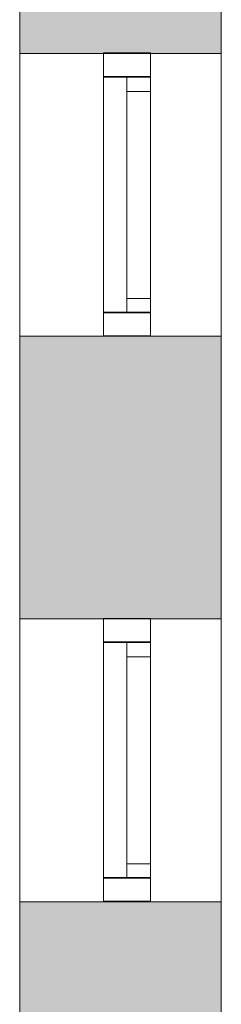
# Model space of a CAD drawing. Header units: inches. Extents: x 15 to 546804, y -66 to 267312.
# Tile 473 of 478: x 483998 to 484425, y 136788 to 138878. Entities that reach past the tile are written whole.
import ezdxf

# ---------------------------------------------------------------- set-up
doc = ezdxf.new("R2010")
doc.units = ezdxf.units.IN
doc.header["$MEASUREMENT"] = 0

msp = doc.modelspace()

# ---------------------------------------------------------------- hatches: boundary and pattern name
at = {"lineweight": 20}
h = msp.add_hatch(color=7, dxfattribs=at)
h.dxf.hatch_style = 1
h.paths.add_polyline_path([(484425.1, 139405.7), (483997.6, 139405.7), (483997.6, 138805.7), (484175.1, 138805.7), (484175.1, 138807.1), (484275.1, 138807.1), (484425.1, 138805.7)])
h = msp.add_hatch(color=7, dxfattribs=at)
h.dxf.hatch_style = 1
h.paths.add_polyline_path([(484425.1, 138205.7), (483997.6, 138205.7), (483997.6, 137605.7), (484175.1, 137605.7), (484175.1, 137607.1), (484275.1, 137607.1), (484425.1, 137605.7)])
h = msp.add_hatch(color=7, dxfattribs=at)
h.dxf.hatch_style = 1
h.paths.add_polyline_path([(484425.1, 137005.7), (483997.6, 137005.7), (483997.6, 136405.7), (484175.1, 136405.7), (484175.1, 136407.1), (484275.1, 136407.1), (484425.1, 136405.7)])

# ---------------------------------------------------------------- linework, layer by layer
at = {"color": 7, "lineweight": 20}
for p, q in [((483997.6, 141465.7, 7500), (483997.6, 132003.5, 7500)), ((483997.6, 132055.7), (483997.6, 141465.7)), ((484425.1, 141465.7, 7500), (484425.1, 132003.5, 7500)), ((484425.1, 135505.7), (484425.1, 141465.7)), ((483997.6, 141436.9, 300), (483997.6, 122865.7)), ((484425.1, 138805.7, 6500), (483997.6, 138805.7, 6500)), ((484425.1, 138805.7, 1016.7), (483997.6, 138805.7, 1016.7)), ((484425.1, 138805.7, 2916.7), (483997.6, 138805.7, 2916.7)), ((484425.1, 138805.7, 3600), (483997.6, 138805.7, 3600)), ((483997.6, 138205.7, 2916.7), (483997.6, 138805.7, 2916.7)), ((483997.6, 138205.7, 1016.7), (483997.6, 138805.7, 1016.7)), ((483997.6, 138805.7, 2916.7), (483997.6, 138805.7, 1016.7)), ((483997.6, 138805.7, 3600), (483997.6, 138805.7, 6500)), ((483997.6, 138805.7, 6500), (483997.6, 138205.7, 6500)), ((483997.6, 138205.7, 3600), (483997.6, 138805.7, 3600)), ((484175.1, 138807.1, 2900), (484175.1, 138807.1, 1000)), ((484175.1, 138807.1, 1000), (484175.1, 138207.1, 1000)), ((484175.1, 138207.1, 2900), (484175.1, 138807.1, 2900)), ((484175.1, 138807.1, 1000), (484275.1, 138807.1, 1000)), ((484175.1, 138807.1, 2900), (484275.1, 138807.1, 2900)), ((484175.1, 138805.7, 6500), (484175.1, 138805.7, 3600)), ((484175.1, 138805.7, 3600), (484175.1, 138205.7, 3600)), ((484175.1, 138205.7, 6500), (484175.1, 138805.7, 6500)), ((484175.1, 138805.7, 3600), (484275.1, 138805.7, 3600)), ((484175.1, 138805.7, 6500), (484275.1, 138805.7, 6500)), ((484275.1, 138807.1, 2900), (484275.1, 138807.1, 1000)), ((484275.1, 138807.1, 1000), (484275.1, 138207.1, 1000)), ((484275.1, 138207.1, 2900), (484275.1, 138807.1, 2900)), ((484275.1, 138805.7, 6500), (484275.1, 138805.7, 3600)), ((484275.1, 138805.7, 3600), (484275.1, 138205.7, 3600)), ((484275.1, 138205.7, 6500), (484275.1, 138805.7, 6500)), ((484425.1, 138205.7, 2916.7), (484425.1, 138805.7, 2916.7)), ((484425.1, 138205.7, 1016.7), (484425.1, 138805.7, 1016.7)), ((484425.1, 138805.7, 2916.7), (484425.1, 138805.7, 1016.7)), ((484425.1, 138805.7, 3600), (484425.1, 138805.7, 6500)), ((484425.1, 138805.7, 6500), (484425.1, 138205.7, 6500)), ((484425.1, 138205.7, 3600), (484425.1, 138805.7, 3600)), ((484175.1, 138757.1, 2850), (484175.1, 138257.1, 2850)), ((484175.1, 138257.1, 1050), (484175.1, 138757.1, 1050)), ((484175.1, 138757.1, 1050), (484175.1, 138757.1, 2850)), ((484175.1, 138757.1, 2850), (484275.1, 138757.1, 2850)), ((484175.1, 138757.1, 1050), (484275.1, 138757.1, 1050)), ((484175.1, 138757.1, 1050), (484175.1, 138757.1, 2850)), ((484175.1, 138257.1, 1050), (484175.1, 138757.1, 1050)), ((484175.1, 138757.1, 2850), (484175.1, 138257.1, 2850)), ((484175.1, 138755.7, 6450), (484175.1, 138255.7, 6450)), ((484175.1, 138255.7, 3650), (484175.1, 138755.7, 3650)), ((484175.1, 138755.7, 3650), (484175.1, 138755.7, 6450)), ((484175.1, 138755.7, 6450), (484275.1, 138755.7, 6450)), ((484175.1, 138755.7, 3650), (484275.1, 138755.7, 3650)), ((484225.1, 138255.7, 4800), (484225.1, 138755.7, 4800)), ((484225.1, 138755.7, 4800), (484225.1, 138755.7, 5300)), ((484225.1, 138755.7, 5300), (484225.1, 138255.7, 5300)), ((484225.1, 138755.7, 4800), (484275.1, 138755.7, 4800)), ((484225.1, 138755.7, 5300), (484275.1, 138755.7, 5300)), ((484275.1, 138757.1, 1050), (484275.1, 138757.1, 2850)), ((484275.1, 138757.1, 2850), (484275.1, 138257.1, 2850)), ((484275.1, 138257.1, 1050), (484275.1, 138757.1, 1050)), ((484275.1, 138755.7, 3650), (484275.1, 138755.7, 4800)), ((484275.1, 138755.7, 6450), (484275.1, 138255.7, 6450)), ((484275.1, 138255.7, 3650), (484275.1, 138755.7, 3650)), ((484275.1, 138755.7, 4800), (484275.1, 138755.7, 5300)), ((484275.1, 138755.7, 5300), (484275.1, 138755.7, 6450)), ((484275.1, 138255.7, 4800), (484275.1, 138755.7, 4800)), ((484275.1, 138755.7, 4800), (484275.1, 138755.7, 5300)), ((484275.1, 138755.7, 5300), (484275.1, 138255.7, 5300)), ((484225.1, 138725.7, 4830), (484225.1, 138725.7, 5270)), ((484225.1, 138285.7, 4830), (484225.1, 138725.7, 4830)), ((484225.1, 138725.7, 5270), (484225.1, 138285.7, 5270)), ((484225.1, 138725.7, 4830), (484275.1, 138725.7, 4830)), ((484225.1, 138725.7, 5270), (484275.1, 138725.7, 5270)), ((484275.1, 138725.7, 4830), (484275.1, 138725.7, 5270)), ((484275.1, 138285.7, 4830), (484275.1, 138725.7, 4830)), ((484275.1, 138725.7, 5270), (484275.1, 138285.7, 5270)), ((484225.1, 138285.7, 5270), (484225.1, 138285.7, 4830)), ((484225.1, 138285.7, 4830), (484275.1, 138285.7, 4830)), ((484225.1, 138285.7, 5270), (484275.1, 138285.7, 5270)), ((484275.1, 138285.7, 5270), (484275.1, 138285.7, 4830)), ((484175.1, 138257.1, 2850), (484175.1, 138257.1, 1050)), ((484175.1, 138257.1, 2850), (484275.1, 138257.1, 2850)), ((484175.1, 138257.1, 1050), (484275.1, 138257.1, 1050)), ((484175.1, 138257.1, 2850), (484175.1, 138257.1, 1050)), ((484175.1, 138255.7, 6450), (484175.1, 138255.7, 3650)), ((484175.1, 138255.7, 6450), (484275.1, 138255.7, 6450)), ((484175.1, 138255.7, 3650), (484275.1, 138255.7, 3650)), ((484225.1, 138255.7, 5300), (484225.1, 138255.7, 4800)), ((484225.1, 138255.7, 4800), (484275.1, 138255.7, 4800)), ((484225.1, 138255.7, 5300), (484275.1, 138255.7, 5300)), ((484275.1, 138257.1, 2850), (484275.1, 138257.1, 1050)), ((484275.1, 138255.7, 6450), (484275.1, 138255.7, 5300)), ((484275.1, 138255.7, 5300), (484275.1, 138255.7, 4800)), ((484275.1, 138255.7, 4800), (484275.1, 138255.7, 3650)), ((484275.1, 138255.7, 5300), (484275.1, 138255.7, 4800)), ((484425.1, 138205.7, 6500), (483997.6, 138205.7, 6500)), ((484425.1, 138205.7, 1016.7), (483997.6, 138205.7, 1016.7)), ((484425.1, 138205.7, 3600), (483997.6, 138205.7, 3600)), ((484425.1, 138205.7, 2916.7), (483997.6, 138205.7, 2916.7)), ((483997.6, 138205.7, 1016.7), (483997.6, 138205.7, 2916.7)), ((483997.6, 138205.7, 3600), (483997.6, 138205.7, 6500)), ((484175.1, 138207.1, 1000), (484175.1, 138207.1, 2900)), ((484175.1, 138207.1, 1000), (484275.1, 138207.1, 1000)), ((484175.1, 138207.1, 2900), (484275.1, 138207.1, 2900)), ((484175.1, 138205.7, 3600), (484175.1, 138205.7, 6500)), ((484175.1, 138205.7, 3600), (484275.1, 138205.7, 3600)), ((484175.1, 138205.7, 6500), (484275.1, 138205.7, 6500)), ((484275.1, 138207.1, 1000), (484275.1, 138207.1, 2900)), ((484275.1, 138205.7, 3600), (484275.1, 138205.7, 6500)), ((484425.1, 138205.7, 1016.7), (484425.1, 138205.7, 2916.7)), ((484425.1, 138205.7, 3600), (484425.1, 138205.7, 6500)), ((484425.1, 137605.7, 2916.7), (483997.6, 137605.7, 2916.7)), ((484425.1, 137605.7, 1016.7), (483997.6, 137605.7, 1016.7)), ((484425.1, 137605.7, 3600), (483997.6, 137605.7, 3600)), ((484425.1, 137605.7, 6500), (483997.6, 137605.7, 6500)), ((484175.1, 137607.1, 2900), (484175.1, 137607.1, 1000)), ((484175.1, 137607.1, 1000), (484175.1, 137007.1, 1000)), ((484175.1, 137007.1, 2900), (484175.1, 137607.1, 2900)), ((484175.1, 137607.1, 1000), (484275.1, 137607.1, 1000)), ((484175.1, 137607.1, 2900), (484275.1, 137607.1, 2900)), ((484175.1, 137605.7, 6500), (484175.1, 137605.7, 3600)), ((484175.1, 137605.7, 3600), (484175.1, 137005.7, 3600)), ((484175.1, 137005.7, 6500), (484175.1, 137605.7, 6500)), ((484175.1, 137605.7, 3600), (484275.1, 137605.7, 3600)), ((484175.1, 137605.7, 6500), (484275.1, 137605.7, 6500)), ((484275.1, 137607.1, 2900), (484275.1, 137607.1, 1000)), ((484275.1, 137607.1, 1000), (484275.1, 137007.1, 1000)), ((484275.1, 137007.1, 2900), (484275.1, 137607.1, 2900)), ((484275.1, 137605.7, 6500), (484275.1, 137605.7, 3600)), ((484275.1, 137605.7, 3600), (484275.1, 137005.7, 3600)), ((484275.1, 137005.7, 6500), (484275.1, 137605.7, 6500)), ((484425.1, 137005.7, 3600), (484425.1, 137605.7, 3600)), ((484425.1, 137605.7, 6500), (484425.1, 137005.7, 6500)), ((484425.1, 137605.7, 3600), (484425.1, 137605.7, 6500)), ((484425.1, 137005.7, 2916.7), (484425.1, 137605.7, 2916.7)), ((484425.1, 137005.7, 1016.7), (484425.1, 137605.7, 1016.7)), ((484425.1, 137605.7, 2916.7), (484425.1, 137605.7, 1016.7)), ((484175.1, 137557.1, 2850), (484175.1, 137057.1, 2850)), ((484175.1, 137057.1, 1050), (484175.1, 137557.1, 1050)), ((484175.1, 137557.1, 1050), (484175.1, 137557.1, 2850)), ((484175.1, 137557.1, 2850), (484275.1, 137557.1, 2850)), ((484175.1, 137557.1, 1050), (484275.1, 137557.1, 1050)), ((484175.1, 137557.1, 1050), (484175.1, 137557.1, 2850)), ((484175.1, 137057.1, 1050), (484175.1, 137557.1, 1050)), ((484175.1, 137557.1, 2850), (484175.1, 137057.1, 2850)), ((484175.1, 137555.7, 6450), (484175.1, 137055.7, 6450)), ((484175.1, 137055.7, 3650), (484175.1, 137555.7, 3650)), ((484175.1, 137555.7, 3650), (484175.1, 137555.7, 6450)), ((484175.1, 137555.7, 6450), (484275.1, 137555.7, 6450)), ((484175.1, 137555.7, 3650), (484275.1, 137555.7, 3650)), ((484225.1, 137055.7, 4800), (484225.1, 137555.7, 4800)), ((484225.1, 137555.7, 4800), (484225.1, 137555.7, 5300)), ((484225.1, 137555.7, 5300), (484225.1, 137055.7, 5300)), ((484225.1, 137555.7, 4800), (484275.1, 137555.7, 4800)), ((484225.1, 137555.7, 5300), (484275.1, 137555.7, 5300)), ((484275.1, 137557.1, 1050), (484275.1, 137557.1, 2850)), ((484275.1, 137557.1, 2850), (484275.1, 137057.1, 2850)), ((484275.1, 137057.1, 1050), (484275.1, 137557.1, 1050)), ((484275.1, 137555.7, 3650), (484275.1, 137555.7, 4800)), ((484275.1, 137555.7, 6450), (484275.1, 137055.7, 6450)), ((484275.1, 137055.7, 3650), (484275.1, 137555.7, 3650)), ((484275.1, 137555.7, 4800), (484275.1, 137555.7, 5300)), ((484275.1, 137555.7, 5300), (484275.1, 137555.7, 6450)), ((484275.1, 137055.7, 4800), (484275.1, 137555.7, 4800)), ((484275.1, 137555.7, 4800), (484275.1, 137555.7, 5300)), ((484275.1, 137555.7, 5300), (484275.1, 137055.7, 5300)), ((484225.1, 137525.7, 4830), (484225.1, 137525.7, 5270)), ((484225.1, 137085.7, 4830), (484225.1, 137525.7, 4830)), ((484225.1, 137525.7, 5270), (484225.1, 137085.7, 5270)), ((484225.1, 137525.7, 4830), (484275.1, 137525.7, 4830)), ((484225.1, 137525.7, 5270), (484275.1, 137525.7, 5270)), ((484275.1, 137525.7, 4830), (484275.1, 137525.7, 5270)), ((484275.1, 137085.7, 4830), (484275.1, 137525.7, 4830)), ((484275.1, 137525.7, 5270), (484275.1, 137085.7, 5270)), ((484225.1, 137085.7, 5270), (484225.1, 137085.7, 4830)), ((484225.1, 137085.7, 4830), (484275.1, 137085.7, 4830)), ((484225.1, 137085.7, 5270), (484275.1, 137085.7, 5270)), ((484275.1, 137085.7, 5270), (484275.1, 137085.7, 4830)), ((484175.1, 137057.1, 2850), (484175.1, 137057.1, 1050)), ((484175.1, 137057.1, 2850), (484275.1, 137057.1, 2850)), ((484175.1, 137057.1, 1050), (484275.1, 137057.1, 1050)), ((484175.1, 137057.1, 2850), (484175.1, 137057.1, 1050)), ((484175.1, 137055.7, 6450), (484175.1, 137055.7, 3650)), ((484175.1, 137055.7, 6450), (484275.1, 137055.7, 6450)), ((484175.1, 137055.7, 3650), (484275.1, 137055.7, 3650)), ((484225.1, 137055.7, 5300), (484225.1, 137055.7, 4800)), ((484225.1, 137055.7, 4800), (484275.1, 137055.7, 4800)), ((484225.1, 137055.7, 5300), (484275.1, 137055.7, 5300)), ((484275.1, 137057.1, 2850), (484275.1, 137057.1, 1050)), ((484275.1, 137055.7, 6450), (484275.1, 137055.7, 5300)), ((484275.1, 137055.7, 5300), (484275.1, 137055.7, 4800)), ((484275.1, 137055.7, 4800), (484275.1, 137055.7, 3650)), ((484275.1, 137055.7, 5300), (484275.1, 137055.7, 4800)), ((484425.1, 137005.7, 1016.7), (483997.6, 137005.7, 1016.7)), ((484425.1, 137005.7, 2916.7), (483997.6, 137005.7, 2916.7)), ((484425.1, 137005.7, 3600), (483997.6, 137005.7, 3600)), ((484425.1, 137005.7, 6500), (483997.6, 137005.7, 6500)), ((484175.1, 137007.1, 1000), (484175.1, 137007.1, 2900)), ((484175.1, 137007.1, 1000), (484275.1, 137007.1, 1000)), ((484175.1, 137007.1, 2900), (484275.1, 137007.1, 2900)), ((484175.1, 137005.7, 3600), (484175.1, 137005.7, 6500)), ((484175.1, 137005.7, 3600), (484275.1, 137005.7, 3600)), ((484175.1, 137005.7, 6500), (484275.1, 137005.7, 6500)), ((484275.1, 137007.1, 1000), (484275.1, 137007.1, 2900)), ((484275.1, 137005.7, 3600), (484275.1, 137005.7, 6500)), ((484425.1, 137005.7, 3600), (484425.1, 137005.7, 6500)), ((484425.1, 137005.7, 1016.7), (484425.1, 137005.7, 2916.7))]:
    msp.add_line(p, q, dxfattribs=at)
for points, invisible_edges in [([(483997.6, 132003.5, 7500), (483997.6, 141465.7, 7500), (483997.6, 140005.7, 6500)], 14), ([(483997.6, 141465.7), (483997.6, 132055.7), (483997.6, 140005.7, 1016.7)], 14), ([(483997.6, 141465.7, 7500), (483997.6, 132003.5, 7500), (484425.1, 141465.7, 7500)], 2), ([(484425.1, 132003.5, 7500), (484425.1, 141465.7, 7500), (483997.6, 132003.5, 7500)], 2), ([(483997.6, 132055.7), (483997.6, 141465.7), (484425.1, 132055.7)], 2), ([(484425.1, 141465.7), (484425.1, 132055.7), (483997.6, 141465.7)], 3), ([(484425.1, 132003.5, 7500), (484425.1, 140005.7, 6500), (484425.1, 141465.7, 7500)], 3), ([(484425.1, 135505.7), (484425.1, 141465.7), (484425.1, 140005.7, 1016.7)], 14), ([(484425.1, 134305.7), (484425.1, 132055.7), (484425.1, 141465.7)], 14), ([(484425.1, 135505.7), (484425.1, 134305.7), (484425.1, 141465.7)], 2), ([(483997.6, 139405.7, 6500), (483997.6, 132003.5, 7500), (483997.6, 140005.7, 6500)], 3), ([(483997.6, 139405.7, 1016.7), (483997.6, 140005.7, 1016.7), (483997.6, 132055.7)], 14), ([(484425.1, 139405.7, 6500), (484425.1, 140005.7, 6500), (484425.1, 132003.5, 7500)], 14), ([(484425.1, 139405.7, 1016.7), (484425.1, 135505.7), (484425.1, 140005.7, 1016.7)], 3), ([(483997.6, 139405.7, 3600), (483997.6, 138805.7, 6500), (483997.6, 139405.7, 6500)], 3), ([(483997.6, 139405.7, 2916.7), (483997.6, 139405.7, 1016.7), (483997.6, 138805.7, 1016.7)], 14), ([(484425.1, 139405.7, 2916.7), (484425.1, 138805.7, 1016.7), (484425.1, 139405.7, 1016.7)], 3), ([(484425.1, 139405.7, 6500), (484425.1, 138805.7, 1016.7), (484425.1, 139405.7, 3600)], 3), ([(483997.6, 138205.7, 6500), (483997.6, 132003.5, 7500), (483997.6, 138805.7, 6500)], 3), ([(483997.6, 138205.7, 1016.7), (483997.6, 138805.7, 1016.7), (483997.6, 132055.7)], 14), ([(483997.6, 138805.7, 1016.7), (483997.6, 138805.7, 2916.7), (483997.6, 138805.7, 6500)], 14), ([(483997.6, 138805.7, 3600), (483997.6, 138805.7, 6500), (483997.6, 138805.7, 2916.7)], 14), ([(483997.6, 138205.7, 3600), (483997.6, 138805.7, 3600), (483997.6, 138805.7, 2916.7)], 14), ([(483997.6, 138205.7, 2916.7), (483997.6, 138205.7, 3600), (483997.6, 138805.7, 2916.7)], 3), ([(483997.6, 138205.7, 2916.7), (483997.6, 138805.7, 2916.7), (484425.1, 138205.7, 2916.7)], 2), ([(484425.1, 138805.7, 2916.7), (484425.1, 138205.7, 2916.7), (483997.6, 138805.7, 2916.7)], 2), ([(483997.6, 138805.7, 3600), (483997.6, 138205.7, 3600), (484425.1, 138805.7, 3600)], 2), ([(484425.1, 138205.7, 3600), (484425.1, 138805.7, 3600), (483997.6, 138205.7, 3600)], 2), ([(484425.1, 138805.7, 3600), (484425.1, 138805.7, 6500), (483997.6, 138805.7, 3600)], 2), ([(483997.6, 138805.7, 6500), (483997.6, 138805.7, 3600), (484425.1, 138805.7, 6500)], 2), ([(484425.1, 138805.7, 1016.7), (484425.1, 138805.7, 2916.7), (483997.6, 138805.7, 1016.7)], 2), ([(483997.6, 138805.7, 2916.7), (483997.6, 138805.7, 1016.7), (484425.1, 138805.7, 2916.7)], 2), ([(483997.6, 138805.7, 1016.7), (483997.6, 138205.7, 1016.7), (484425.1, 138805.7, 1016.7)], 2), ([(484425.1, 138205.7, 1016.7), (484425.1, 138805.7, 1016.7), (483997.6, 138205.7, 1016.7)], 2), ([(483997.6, 138205.7, 6500), (483997.6, 138805.7, 6500), (484425.1, 138205.7, 6500)], 2), ([(484425.1, 138805.7, 6500), (484425.1, 138205.7, 6500), (483997.6, 138805.7, 6500)], 2), ([(484175.1, 138207.1, 1000), (484175.1, 138257.1, 1050), (484175.1, 138807.1, 1000)], 3), ([(484175.1, 138807.1, 1000), (484175.1, 138757.1, 1050), (484175.1, 138807.1, 2900)], 3), ([(484175.1, 138757.1, 1050), (484175.1, 138807.1, 1000), (484175.1, 138257.1, 1050)], 3), ([(484175.1, 138807.1, 2900), (484175.1, 138757.1, 1050), (484175.1, 138757.1, 2850)], 13), ([(484175.1, 138807.1, 2900), (484175.1, 138757.1, 2850), (484175.1, 138207.1, 2900)], 3), ([(484275.1, 138207.1, 1000), (484175.1, 138807.1, 1000), (484275.1, 138807.1, 1000)], 1), ([(484175.1, 138807.1, 1000), (484275.1, 138207.1, 1000), (484175.1, 138207.1, 1000)], 1), ([(484175.1, 138207.1, 2900), (484275.1, 138807.1, 2900), (484175.1, 138807.1, 2900)], 1), ([(484275.1, 138807.1, 2900), (484175.1, 138207.1, 2900), (484275.1, 138207.1, 2900)], 1), ([(484275.1, 138807.1, 2900), (484175.1, 138807.1, 1000), (484175.1, 138807.1, 2900)], 1), ([(484175.1, 138807.1, 1000), (484275.1, 138807.1, 2900), (484275.1, 138807.1, 1000)], 1), ([(484275.1, 138205.7, 3600), (484175.1, 138805.7, 3600), (484275.1, 138805.7, 3600)], 1), ([(484175.1, 138805.7, 3600), (484275.1, 138205.7, 3600), (484175.1, 138205.7, 3600)], 1), ([(484175.1, 138205.7, 6500), (484275.1, 138805.7, 6500), (484175.1, 138805.7, 6500)], 1), ([(484275.1, 138805.7, 6500), (484175.1, 138205.7, 6500), (484275.1, 138205.7, 6500)], 1), ([(484175.1, 138205.7, 3600), (484175.1, 138255.7, 3650), (484175.1, 138805.7, 3600)], 3), ([(484175.1, 138805.7, 3600), (484175.1, 138755.7, 3650), (484175.1, 138805.7, 6500)], 3), ([(484175.1, 138755.7, 3650), (484175.1, 138805.7, 3600), (484175.1, 138255.7, 3650)], 3), ([(484175.1, 138805.7, 6500), (484175.1, 138755.7, 3650), (484175.1, 138755.7, 6450)], 13), ([(484175.1, 138805.7, 6500), (484175.1, 138755.7, 6450), (484175.1, 138205.7, 6500)], 3), ([(484275.1, 138805.7, 6500), (484175.1, 138805.7, 3600), (484175.1, 138805.7, 6500)], 1), ([(484175.1, 138805.7, 3600), (484275.1, 138805.7, 6500), (484275.1, 138805.7, 3600)], 1), ([(484275.1, 138807.1, 1000), (484275.1, 138757.1, 1050), (484275.1, 138207.1, 1000)], 3), ([(484275.1, 138757.1, 1050), (484275.1, 138807.1, 1000), (484275.1, 138807.1, 2900)], 13), ([(484275.1, 138757.1, 1050), (484275.1, 138807.1, 2900), (484275.1, 138757.1, 2850)], 3), ([(484275.1, 138757.1, 2850), (484275.1, 138807.1, 2900), (484275.1, 138257.1, 2850)], 3), ([(484275.1, 138207.1, 2900), (484275.1, 138257.1, 2850), (484275.1, 138807.1, 2900)], 3), ([(484275.1, 138805.7, 3600), (484275.1, 138755.7, 3650), (484275.1, 138205.7, 3600)], 3), ([(484275.1, 138755.7, 3650), (484275.1, 138805.7, 3600), (484275.1, 138805.7, 6500)], 13), ([(484275.1, 138755.7, 3650), (484275.1, 138805.7, 6500), (484275.1, 138755.7, 4800)], 3), ([(484275.1, 138755.7, 4800), (484275.1, 138805.7, 6500), (484275.1, 138755.7, 5300)], 3), ([(484275.1, 138755.7, 5300), (484275.1, 138805.7, 6500), (484275.1, 138755.7, 6450)], 3), ([(484275.1, 138755.7, 6450), (484275.1, 138805.7, 6500), (484275.1, 138255.7, 6450)], 3), ([(484275.1, 138205.7, 6500), (484275.1, 138255.7, 6450), (484275.1, 138805.7, 6500)], 3), ([(484425.1, 138805.7, 2916.7), (484425.1, 138805.7, 1016.7), (484425.1, 138805.7, 6500)], 14), ([(484425.1, 138805.7, 3600), (484425.1, 138805.7, 2916.7), (484425.1, 138805.7, 6500)], 3), ([(484425.1, 138205.7, 6500), (484425.1, 138805.7, 6500), (484425.1, 132003.5, 7500)], 14), ([(484425.1, 138205.7, 1016.7), (484425.1, 135505.7), (484425.1, 138805.7, 1016.7)], 3), ([(484425.1, 138805.7, 2916.7), (484425.1, 138805.7, 3600), (484425.1, 138205.7, 2916.7)], 3), ([(484425.1, 138205.7, 3600), (484425.1, 138205.7, 2916.7), (484425.1, 138805.7, 3600)], 3), ([(484175.1, 138257.1, 2850), (484175.1, 138207.1, 2900), (484175.1, 138757.1, 2850)], 3), ([(484275.1, 138257.1, 2850), (484175.1, 138757.1, 2850), (484275.1, 138757.1, 2850)], 1), ([(484175.1, 138757.1, 2850), (484275.1, 138257.1, 2850), (484175.1, 138257.1, 2850)], 1), ([(484175.1, 138257.1, 1050), (484275.1, 138757.1, 1050), (484175.1, 138757.1, 1050)], 1), ([(484275.1, 138757.1, 1050), (484175.1, 138257.1, 1050), (484275.1, 138257.1, 1050)], 1), ([(484175.1, 138257.1, 2850), (484175.1, 138757.1, 1050), (484175.1, 138257.1, 1050)], 1), ([(484175.1, 138757.1, 1050), (484175.1, 138257.1, 2850), (484175.1, 138757.1, 2850)], 1), ([(484275.1, 138757.1, 1050), (484175.1, 138757.1, 2850), (484175.1, 138757.1, 1050)], 1), ([(484175.1, 138757.1, 2850), (484275.1, 138757.1, 1050), (484275.1, 138757.1, 2850)], 1), ([(484275.1, 138255.7, 6450), (484175.1, 138755.7, 6450), (484275.1, 138755.7, 6450)], 1), ([(484175.1, 138755.7, 6450), (484275.1, 138255.7, 6450), (484175.1, 138255.7, 6450)], 1), ([(484175.1, 138255.7, 3650), (484275.1, 138755.7, 3650), (484175.1, 138755.7, 3650)], 1), ([(484275.1, 138755.7, 3650), (484175.1, 138255.7, 3650), (484275.1, 138255.7, 3650)], 1), ([(484175.1, 138255.7, 6450), (484175.1, 138755.7, 3650), (484175.1, 138255.7, 3650)], 1), ([(484175.1, 138755.7, 3650), (484175.1, 138255.7, 6450), (484175.1, 138755.7, 6450)], 1), ([(484175.1, 138255.7, 6450), (484175.1, 138205.7, 6500), (484175.1, 138755.7, 6450)], 3), ([(484275.1, 138755.7, 3650), (484175.1, 138755.7, 6450), (484175.1, 138755.7, 3650)], 1), ([(484175.1, 138755.7, 6450), (484275.1, 138755.7, 3650), (484275.1, 138755.7, 6450)], 3), ([(484275.1, 138255.7, 5300), (484225.1, 138755.7, 5300), (484225.1, 138255.7, 5300)], 1), ([(484225.1, 138755.7, 5300), (484275.1, 138255.7, 5300), (484275.1, 138755.7, 5300)], 1), ([(484225.1, 138755.7, 5300), (484275.1, 138755.7, 4800), (484225.1, 138755.7, 4800)], 1), ([(484275.1, 138755.7, 4800), (484225.1, 138755.7, 5300), (484275.1, 138755.7, 5300)], 1), ([(484275.1, 138755.7, 4800), (484225.1, 138255.7, 4800), (484225.1, 138755.7, 4800)], 1), ([(484225.1, 138255.7, 4800), (484275.1, 138755.7, 4800), (484275.1, 138255.7, 4800)], 1), ([(484225.1, 138285.7, 5270), (484225.1, 138255.7, 5300), (484225.1, 138755.7, 5300)], 13), ([(484225.1, 138285.7, 5270), (484225.1, 138755.7, 5300), (484225.1, 138725.7, 5270)], 3), ([(484225.1, 138725.7, 5270), (484225.1, 138755.7, 5300), (484225.1, 138725.7, 4830)], 3), ([(484225.1, 138255.7, 4800), (484225.1, 138285.7, 4830), (484225.1, 138755.7, 4800)], 3), ([(484225.1, 138755.7, 4800), (484225.1, 138285.7, 4830), (484225.1, 138725.7, 4830)], 13), ([(484225.1, 138755.7, 4800), (484225.1, 138725.7, 4830), (484225.1, 138755.7, 5300)], 3), ([(484275.1, 138257.1, 1050), (484275.1, 138207.1, 1000), (484275.1, 138757.1, 1050)], 3), ([(484275.1, 138255.7, 3650), (484275.1, 138205.7, 3600), (484275.1, 138755.7, 3650)], 3), ([(484275.1, 138285.7, 4830), (484275.1, 138255.7, 4800), (484275.1, 138755.7, 4800)], 13), ([(484275.1, 138285.7, 4830), (484275.1, 138755.7, 4800), (484275.1, 138725.7, 4830)], 3), ([(484275.1, 138725.7, 4830), (484275.1, 138755.7, 4800), (484275.1, 138725.7, 5270)], 3), ([(484275.1, 138255.7, 5300), (484275.1, 138285.7, 5270), (484275.1, 138755.7, 5300)], 3), ([(484275.1, 138755.7, 5300), (484275.1, 138285.7, 5270), (484275.1, 138725.7, 5270)], 13), ([(484275.1, 138755.7, 5300), (484275.1, 138725.7, 5270), (484275.1, 138755.7, 4800)], 3), ([(484275.1, 138755.7, 6450), (484275.1, 138755.7, 3650), (484275.1, 138755.7, 4800)], 13), ([(484275.1, 138755.7, 6450), (484275.1, 138755.7, 4800), (484275.1, 138755.7, 5300)], 1), ([(484275.1, 138725.7, 5270), (484225.1, 138285.7, 5270), (484225.1, 138725.7, 5270)], 1), ([(484225.1, 138285.7, 5270), (484275.1, 138725.7, 5270), (484275.1, 138285.7, 5270)], 1), ([(484275.1, 138285.7, 4830), (484225.1, 138725.7, 4830), (484225.1, 138285.7, 4830)], 1), ([(484225.1, 138725.7, 4830), (484275.1, 138285.7, 4830), (484275.1, 138725.7, 4830)], 1), ([(484275.1, 138725.7, 5270), (484225.1, 138725.7, 4830), (484275.1, 138725.7, 4830)], 1), ([(484225.1, 138725.7, 4830), (484275.1, 138725.7, 5270), (484225.1, 138725.7, 5270)], 1), ([(484225.1, 138285.7, 5270), (484275.1, 138285.7, 4830), (484225.1, 138285.7, 4830)], 1), ([(484275.1, 138285.7, 4830), (484225.1, 138285.7, 5270), (484275.1, 138285.7, 5270)], 1), ([(484225.1, 138255.7, 5300), (484225.1, 138285.7, 5270), (484225.1, 138255.7, 4800)], 3), ([(484225.1, 138285.7, 4830), (484225.1, 138255.7, 4800), (484225.1, 138285.7, 5270)], 3), ([(484275.1, 138255.7, 4800), (484275.1, 138285.7, 4830), (484275.1, 138255.7, 5300)], 3), ([(484275.1, 138285.7, 5270), (484275.1, 138255.7, 5300), (484275.1, 138285.7, 4830)], 3), ([(484175.1, 138257.1, 1050), (484175.1, 138207.1, 1000), (484175.1, 138207.1, 2900)], 13), ([(484175.1, 138257.1, 1050), (484175.1, 138207.1, 2900), (484175.1, 138257.1, 2850)], 3), ([(484275.1, 138257.1, 2850), (484175.1, 138257.1, 1050), (484175.1, 138257.1, 2850)], 1), ([(484175.1, 138257.1, 1050), (484275.1, 138257.1, 2850), (484275.1, 138257.1, 1050)], 1), ([(484175.1, 138255.7, 3650), (484175.1, 138205.7, 3600), (484175.1, 138205.7, 6500)], 13), ([(484175.1, 138255.7, 3650), (484175.1, 138205.7, 6500), (484175.1, 138255.7, 6450)], 3), ([(484275.1, 138255.7, 6450), (484175.1, 138255.7, 3650), (484175.1, 138255.7, 6450)], 1), ([(484175.1, 138255.7, 3650), (484275.1, 138255.7, 6450), (484275.1, 138255.7, 3650)], 3), ([(484275.1, 138255.7, 5300), (484225.1, 138255.7, 4800), (484275.1, 138255.7, 4800)], 1), ([(484225.1, 138255.7, 4800), (484275.1, 138255.7, 5300), (484225.1, 138255.7, 5300)], 1), ([(484275.1, 138207.1, 1000), (484275.1, 138257.1, 1050), (484275.1, 138207.1, 2900)], 3), ([(484275.1, 138207.1, 2900), (484275.1, 138257.1, 1050), (484275.1, 138257.1, 2850)], 13), ([(484275.1, 138205.7, 3600), (484275.1, 138255.7, 3650), (484275.1, 138205.7, 6500)], 3), ([(484275.1, 138205.7, 6500), (484275.1, 138255.7, 3650), (484275.1, 138255.7, 4800)], 13), ([(484275.1, 138205.7, 6500), (484275.1, 138255.7, 4800), (484275.1, 138255.7, 5300)], 13), ([(484275.1, 138205.7, 6500), (484275.1, 138255.7, 5300), (484275.1, 138255.7, 6450)], 13), ([(484275.1, 138255.7, 3650), (484275.1, 138255.7, 6450), (484275.1, 138255.7, 5300)], 13), ([(484275.1, 138255.7, 3650), (484275.1, 138255.7, 5300), (484275.1, 138255.7, 4800)], 1), ([(483997.6, 138205.7, 3600), (483997.6, 137605.7, 6500), (483997.6, 138205.7, 6500)], 3), ([(483997.6, 138205.7, 2916.7), (483997.6, 138205.7, 1016.7), (483997.6, 137605.7, 1016.7)], 14), ([(484425.1, 138205.7, 1016.7), (483997.6, 138205.7, 1016.7), (484425.1, 138205.7, 2916.7)], 2), ([(483997.6, 138205.7, 2916.7), (484425.1, 138205.7, 2916.7), (483997.6, 138205.7, 1016.7)], 2), ([(484425.1, 138205.7, 3600), (483997.6, 138205.7, 3600), (484425.1, 138205.7, 6500)], 2), ([(483997.6, 138205.7, 6500), (484425.1, 138205.7, 6500), (483997.6, 138205.7, 3600)], 2), ([(484275.1, 138207.1, 1000), (484175.1, 138207.1, 2900), (484175.1, 138207.1, 1000)], 1), ([(484175.1, 138207.1, 2900), (484275.1, 138207.1, 1000), (484275.1, 138207.1, 2900)], 1), ([(484275.1, 138205.7, 3600), (484175.1, 138205.7, 6500), (484175.1, 138205.7, 3600)], 1), ([(484175.1, 138205.7, 6500), (484275.1, 138205.7, 3600), (484275.1, 138205.7, 6500)], 1), ([(484425.1, 138205.7, 2916.7), (484425.1, 137605.7, 1016.7), (484425.1, 138205.7, 1016.7)], 3), ([(484425.1, 138205.7, 6500), (484425.1, 137605.7, 1016.7), (484425.1, 138205.7, 3600)], 3), ([(484425.1, 137605.7, 1016.7), (484425.1, 137605.7, 2916.7), (483997.6, 137605.7, 1016.7)], 2), ([(483997.6, 137605.7, 2916.7), (483997.6, 137605.7, 1016.7), (484425.1, 137605.7, 2916.7)], 2), ([(483997.6, 137605.7, 1016.7), (483997.6, 137005.7, 1016.7), (484425.1, 137605.7, 1016.7)], 2), ([(484425.1, 137005.7, 1016.7), (484425.1, 137605.7, 1016.7), (483997.6, 137005.7, 1016.7)], 2), ([(483997.6, 137005.7, 2916.7), (483997.6, 137605.7, 2916.7), (484425.1, 137005.7, 2916.7)], 2), ([(484425.1, 137605.7, 2916.7), (484425.1, 137005.7, 2916.7), (483997.6, 137605.7, 2916.7)], 2), ([(484425.1, 137605.7, 3600), (484425.1, 137605.7, 6500), (483997.6, 137605.7, 3600)], 2), ([(483997.6, 137605.7, 6500), (483997.6, 137605.7, 3600), (484425.1, 137605.7, 6500)], 2), ([(483997.6, 137005.7, 6500), (483997.6, 137605.7, 6500), (484425.1, 137005.7, 6500)], 2), ([(484425.1, 137605.7, 6500), (484425.1, 137005.7, 6500), (483997.6, 137605.7, 6500)], 2), ([(483997.6, 137605.7, 3600), (483997.6, 137005.7, 3600), (484425.1, 137605.7, 3600)], 2), ([(484425.1, 137005.7, 3600), (484425.1, 137605.7, 3600), (483997.6, 137005.7, 3600)], 2), ([(484175.1, 137007.1, 1000), (484175.1, 137057.1, 1050), (484175.1, 137607.1, 1000)], 3), ([(484175.1, 137607.1, 1000), (484175.1, 137557.1, 1050), (484175.1, 137607.1, 2900)], 3), ([(484175.1, 137557.1, 1050), (484175.1, 137607.1, 1000), (484175.1, 137057.1, 1050)], 3), ([(484175.1, 137607.1, 2900), (484175.1, 137557.1, 1050), (484175.1, 137557.1, 2850)], 13), ([(484175.1, 137607.1, 2900), (484175.1, 137557.1, 2850), (484175.1, 137007.1, 2900)], 3), ([(484275.1, 137007.1, 1000), (484175.1, 137607.1, 1000), (484275.1, 137607.1, 1000)], 1), ([(484175.1, 137607.1, 1000), (484275.1, 137007.1, 1000), (484175.1, 137007.1, 1000)], 1), ([(484175.1, 137007.1, 2900), (484275.1, 137607.1, 2900), (484175.1, 137607.1, 2900)], 1), ([(484275.1, 137607.1, 2900), (484175.1, 137007.1, 2900), (484275.1, 137007.1, 2900)], 1), ([(484275.1, 137607.1, 2900), (484175.1, 137607.1, 1000), (484175.1, 137607.1, 2900)], 1), ([(484175.1, 137607.1, 1000), (484275.1, 137607.1, 2900), (484275.1, 137607.1, 1000)], 1), ([(484275.1, 137005.7, 3600), (484175.1, 137605.7, 3600), (484275.1, 137605.7, 3600)], 1), ([(484175.1, 137605.7, 3600), (484275.1, 137005.7, 3600), (484175.1, 137005.7, 3600)], 1), ([(484175.1, 137005.7, 6500), (484275.1, 137605.7, 6500), (484175.1, 137605.7, 6500)], 1), ([(484275.1, 137605.7, 6500), (484175.1, 137005.7, 6500), (484275.1, 137005.7, 6500)], 1), ([(484175.1, 137005.7, 3600), (484175.1, 137055.7, 3650), (484175.1, 137605.7, 3600)], 3), ([(484175.1, 137605.7, 3600), (484175.1, 137555.7, 3650), (484175.1, 137605.7, 6500)], 3), ([(484175.1, 137555.7, 3650), (484175.1, 137605.7, 3600), (484175.1, 137055.7, 3650)], 3), ([(484175.1, 137605.7, 6500), (484175.1, 137555.7, 3650), (484175.1, 137555.7, 6450)], 13), ([(484175.1, 137605.7, 6500), (484175.1, 137555.7, 6450), (484175.1, 137005.7, 6500)], 3), ([(484275.1, 137605.7, 6500), (484175.1, 137605.7, 3600), (484175.1, 137605.7, 6500)], 1), ([(484175.1, 137605.7, 3600), (484275.1, 137605.7, 6500), (484275.1, 137605.7, 3600)], 1), ([(484275.1, 137607.1, 1000), (484275.1, 137557.1, 1050), (484275.1, 137007.1, 1000)], 3), ([(484275.1, 137557.1, 1050), (484275.1, 137607.1, 1000), (484275.1, 137607.1, 2900)], 13), ([(484275.1, 137557.1, 1050), (484275.1, 137607.1, 2900), (484275.1, 137557.1, 2850)], 3), ([(484275.1, 137557.1, 2850), (484275.1, 137607.1, 2900), (484275.1, 137057.1, 2850)], 3), ([(484275.1, 137007.1, 2900), (484275.1, 137057.1, 2850), (484275.1, 137607.1, 2900)], 3), ([(484275.1, 137605.7, 3600), (484275.1, 137555.7, 3650), (484275.1, 137005.7, 3600)], 3), ([(484275.1, 137555.7, 3650), (484275.1, 137605.7, 3600), (484275.1, 137605.7, 6500)], 13), ([(484275.1, 137555.7, 3650), (484275.1, 137605.7, 6500), (484275.1, 137555.7, 4800)], 3), ([(484275.1, 137555.7, 4800), (484275.1, 137605.7, 6500), (484275.1, 137555.7, 5300)], 3), ([(484275.1, 137555.7, 5300), (484275.1, 137605.7, 6500), (484275.1, 137555.7, 6450)], 3), ([(484275.1, 137555.7, 6450), (484275.1, 137605.7, 6500), (484275.1, 137055.7, 6450)], 3), ([(484275.1, 137005.7, 6500), (484275.1, 137055.7, 6450), (484275.1, 137605.7, 6500)], 3), ([(484425.1, 137605.7, 2916.7), (484425.1, 137605.7, 1016.7), (484425.1, 137605.7, 6500)], 14), ([(484425.1, 137605.7, 3600), (484425.1, 137605.7, 2916.7), (484425.1, 137605.7, 6500)], 3), ([(484425.1, 137005.7, 6500), (484425.1, 137605.7, 6500), (484425.1, 132003.5, 7500)], 14), ([(484425.1, 137005.7, 1016.7), (484425.1, 135505.7), (484425.1, 137605.7, 1016.7)], 3), ([(484425.1, 137605.7, 2916.7), (484425.1, 137605.7, 3600), (484425.1, 137005.7, 2916.7)], 3), ([(484425.1, 137005.7, 3600), (484425.1, 137005.7, 2916.7), (484425.1, 137605.7, 3600)], 3), ([(484175.1, 137057.1, 2850), (484175.1, 137007.1, 2900), (484175.1, 137557.1, 2850)], 3), ([(484275.1, 137057.1, 2850), (484175.1, 137557.1, 2850), (484275.1, 137557.1, 2850)], 1), ([(484175.1, 137557.1, 2850), (484275.1, 137057.1, 2850), (484175.1, 137057.1, 2850)], 1), ([(484175.1, 137057.1, 1050), (484275.1, 137557.1, 1050), (484175.1, 137557.1, 1050)], 1), ([(484275.1, 137557.1, 1050), (484175.1, 137057.1, 1050), (484275.1, 137057.1, 1050)], 1), ([(484175.1, 137057.1, 2850), (484175.1, 137557.1, 1050), (484175.1, 137057.1, 1050)], 1), ([(484175.1, 137557.1, 1050), (484175.1, 137057.1, 2850), (484175.1, 137557.1, 2850)], 1), ([(484275.1, 137557.1, 1050), (484175.1, 137557.1, 2850), (484175.1, 137557.1, 1050)], 1), ([(484175.1, 137557.1, 2850), (484275.1, 137557.1, 1050), (484275.1, 137557.1, 2850)], 1), ([(484275.1, 137055.7, 6450), (484175.1, 137555.7, 6450), (484275.1, 137555.7, 6450)], 1), ([(484175.1, 137555.7, 6450), (484275.1, 137055.7, 6450), (484175.1, 137055.7, 6450)], 1), ([(484175.1, 137055.7, 3650), (484275.1, 137555.7, 3650), (484175.1, 137555.7, 3650)], 1), ([(484275.1, 137555.7, 3650), (484175.1, 137055.7, 3650), (484275.1, 137055.7, 3650)], 1), ([(484175.1, 137055.7, 6450), (484175.1, 137555.7, 3650), (484175.1, 137055.7, 3650)], 1), ([(484175.1, 137555.7, 3650), (484175.1, 137055.7, 6450), (484175.1, 137555.7, 6450)], 1), ([(484175.1, 137055.7, 6450), (484175.1, 137005.7, 6500), (484175.1, 137555.7, 6450)], 3), ([(484275.1, 137555.7, 3650), (484175.1, 137555.7, 6450), (484175.1, 137555.7, 3650)], 1), ([(484175.1, 137555.7, 6450), (484275.1, 137555.7, 3650), (484275.1, 137555.7, 6450)], 3), ([(484275.1, 137055.7, 5300), (484225.1, 137555.7, 5300), (484225.1, 137055.7, 5300)], 1), ([(484225.1, 137555.7, 5300), (484275.1, 137055.7, 5300), (484275.1, 137555.7, 5300)], 1), ([(484225.1, 137555.7, 5300), (484275.1, 137555.7, 4800), (484225.1, 137555.7, 4800)], 1), ([(484275.1, 137555.7, 4800), (484225.1, 137555.7, 5300), (484275.1, 137555.7, 5300)], 1), ([(484275.1, 137555.7, 4800), (484225.1, 137055.7, 4800), (484225.1, 137555.7, 4800)], 1), ([(484225.1, 137055.7, 4800), (484275.1, 137555.7, 4800), (484275.1, 137055.7, 4800)], 1), ([(484225.1, 137085.7, 5270), (484225.1, 137055.7, 5300), (484225.1, 137555.7, 5300)], 13), ([(484225.1, 137085.7, 5270), (484225.1, 137555.7, 5300), (484225.1, 137525.7, 5270)], 3), ([(484225.1, 137525.7, 5270), (484225.1, 137555.7, 5300), (484225.1, 137525.7, 4830)], 3), ([(484225.1, 137055.7, 4800), (484225.1, 137085.7, 4830), (484225.1, 137555.7, 4800)], 3), ([(484225.1, 137555.7, 4800), (484225.1, 137085.7, 4830), (484225.1, 137525.7, 4830)], 13), ([(484225.1, 137555.7, 4800), (484225.1, 137525.7, 4830), (484225.1, 137555.7, 5300)], 3), ([(484275.1, 137057.1, 1050), (484275.1, 137007.1, 1000), (484275.1, 137557.1, 1050)], 3), ([(484275.1, 137055.7, 3650), (484275.1, 137005.7, 3600), (484275.1, 137555.7, 3650)], 3), ([(484275.1, 137085.7, 4830), (484275.1, 137055.7, 4800), (484275.1, 137555.7, 4800)], 13), ([(484275.1, 137085.7, 4830), (484275.1, 137555.7, 4800), (484275.1, 137525.7, 4830)], 3), ([(484275.1, 137525.7, 4830), (484275.1, 137555.7, 4800), (484275.1, 137525.7, 5270)], 3), ([(484275.1, 137055.7, 5300), (484275.1, 137085.7, 5270), (484275.1, 137555.7, 5300)], 3), ([(484275.1, 137555.7, 5300), (484275.1, 137085.7, 5270), (484275.1, 137525.7, 5270)], 13), ([(484275.1, 137555.7, 5300), (484275.1, 137525.7, 5270), (484275.1, 137555.7, 4800)], 3), ([(484275.1, 137555.7, 6450), (484275.1, 137555.7, 3650), (484275.1, 137555.7, 4800)], 13), ([(484275.1, 137555.7, 6450), (484275.1, 137555.7, 4800), (484275.1, 137555.7, 5300)], 1), ([(484275.1, 137525.7, 5270), (484225.1, 137085.7, 5270), (484225.1, 137525.7, 5270)], 1), ([(484225.1, 137085.7, 5270), (484275.1, 137525.7, 5270), (484275.1, 137085.7, 5270)], 1), ([(484275.1, 137085.7, 4830), (484225.1, 137525.7, 4830), (484225.1, 137085.7, 4830)], 1), ([(484225.1, 137525.7, 4830), (484275.1, 137085.7, 4830), (484275.1, 137525.7, 4830)], 1), ([(484275.1, 137525.7, 5270), (484225.1, 137525.7, 4830), (484275.1, 137525.7, 4830)], 1), ([(484225.1, 137525.7, 4830), (484275.1, 137525.7, 5270), (484225.1, 137525.7, 5270)], 1), ([(484225.1, 137085.7, 5270), (484275.1, 137085.7, 4830), (484225.1, 137085.7, 4830)], 1), ([(484275.1, 137085.7, 4830), (484225.1, 137085.7, 5270), (484275.1, 137085.7, 5270)], 1), ([(484225.1, 137055.7, 5300), (484225.1, 137085.7, 5270), (484225.1, 137055.7, 4800)], 3), ([(484225.1, 137085.7, 4830), (484225.1, 137055.7, 4800), (484225.1, 137085.7, 5270)], 3), ([(484275.1, 137055.7, 4800), (484275.1, 137085.7, 4830), (484275.1, 137055.7, 5300)], 3), ([(484275.1, 137085.7, 5270), (484275.1, 137055.7, 5300), (484275.1, 137085.7, 4830)], 3), ([(484175.1, 137057.1, 1050), (484175.1, 137007.1, 1000), (484175.1, 137007.1, 2900)], 13), ([(484175.1, 137057.1, 1050), (484175.1, 137007.1, 2900), (484175.1, 137057.1, 2850)], 3), ([(484275.1, 137057.1, 2850), (484175.1, 137057.1, 1050), (484175.1, 137057.1, 2850)], 1), ([(484175.1, 137057.1, 1050), (484275.1, 137057.1, 2850), (484275.1, 137057.1, 1050)], 1), ([(484175.1, 137055.7, 3650), (484175.1, 137005.7, 3600), (484175.1, 137005.7, 6500)], 13), ([(484175.1, 137055.7, 3650), (484175.1, 137005.7, 6500), (484175.1, 137055.7, 6450)], 3), ([(484275.1, 137055.7, 6450), (484175.1, 137055.7, 3650), (484175.1, 137055.7, 6450)], 1), ([(484175.1, 137055.7, 3650), (484275.1, 137055.7, 6450), (484275.1, 137055.7, 3650)], 3), ([(484275.1, 137055.7, 5300), (484225.1, 137055.7, 4800), (484275.1, 137055.7, 4800)], 1), ([(484225.1, 137055.7, 4800), (484275.1, 137055.7, 5300), (484225.1, 137055.7, 5300)], 1), ([(484275.1, 137007.1, 1000), (484275.1, 137057.1, 1050), (484275.1, 137007.1, 2900)], 3), ([(484275.1, 137007.1, 2900), (484275.1, 137057.1, 1050), (484275.1, 137057.1, 2850)], 13), ([(484275.1, 137005.7, 3600), (484275.1, 137055.7, 3650), (484275.1, 137005.7, 6500)], 3), ([(484275.1, 137005.7, 6500), (484275.1, 137055.7, 3650), (484275.1, 137055.7, 4800)], 13), ([(484275.1, 137005.7, 6500), (484275.1, 137055.7, 4800), (484275.1, 137055.7, 5300)], 13), ([(484275.1, 137005.7, 6500), (484275.1, 137055.7, 5300), (484275.1, 137055.7, 6450)], 13), ([(484275.1, 137055.7, 3650), (484275.1, 137055.7, 6450), (484275.1, 137055.7, 5300)], 13), ([(484275.1, 137055.7, 3650), (484275.1, 137055.7, 5300), (484275.1, 137055.7, 4800)], 1), ([(484425.1, 137005.7, 1016.7), (483997.6, 137005.7, 1016.7), (484425.1, 137005.7, 2916.7)], 2), ([(483997.6, 137005.7, 2916.7), (484425.1, 137005.7, 2916.7), (483997.6, 137005.7, 1016.7)], 2), ([(484425.1, 137005.7, 3600), (483997.6, 137005.7, 3600), (484425.1, 137005.7, 6500)], 2), ([(483997.6, 137005.7, 6500), (484425.1, 137005.7, 6500), (483997.6, 137005.7, 3600)], 2), ([(484275.1, 137007.1, 1000), (484175.1, 137007.1, 2900), (484175.1, 137007.1, 1000)], 1), ([(484175.1, 137007.1, 2900), (484275.1, 137007.1, 1000), (484275.1, 137007.1, 2900)], 1), ([(484275.1, 137005.7, 3600), (484175.1, 137005.7, 6500), (484175.1, 137005.7, 3600)], 1), ([(484175.1, 137005.7, 6500), (484275.1, 137005.7, 3600), (484275.1, 137005.7, 6500)], 1), ([(484425.1, 137005.7, 2916.7), (484425.1, 136405.7, 1016.7), (484425.1, 137005.7, 1016.7)], 3), ([(484425.1, 137005.7, 6500), (484425.1, 136405.7, 1016.7), (484425.1, 137005.7, 3600)], 3)]:
    msp.add_3dface(points, dxfattribs=dict(at, invisible_edges=invisible_edges))

doc.saveas('drawing.dxf')
